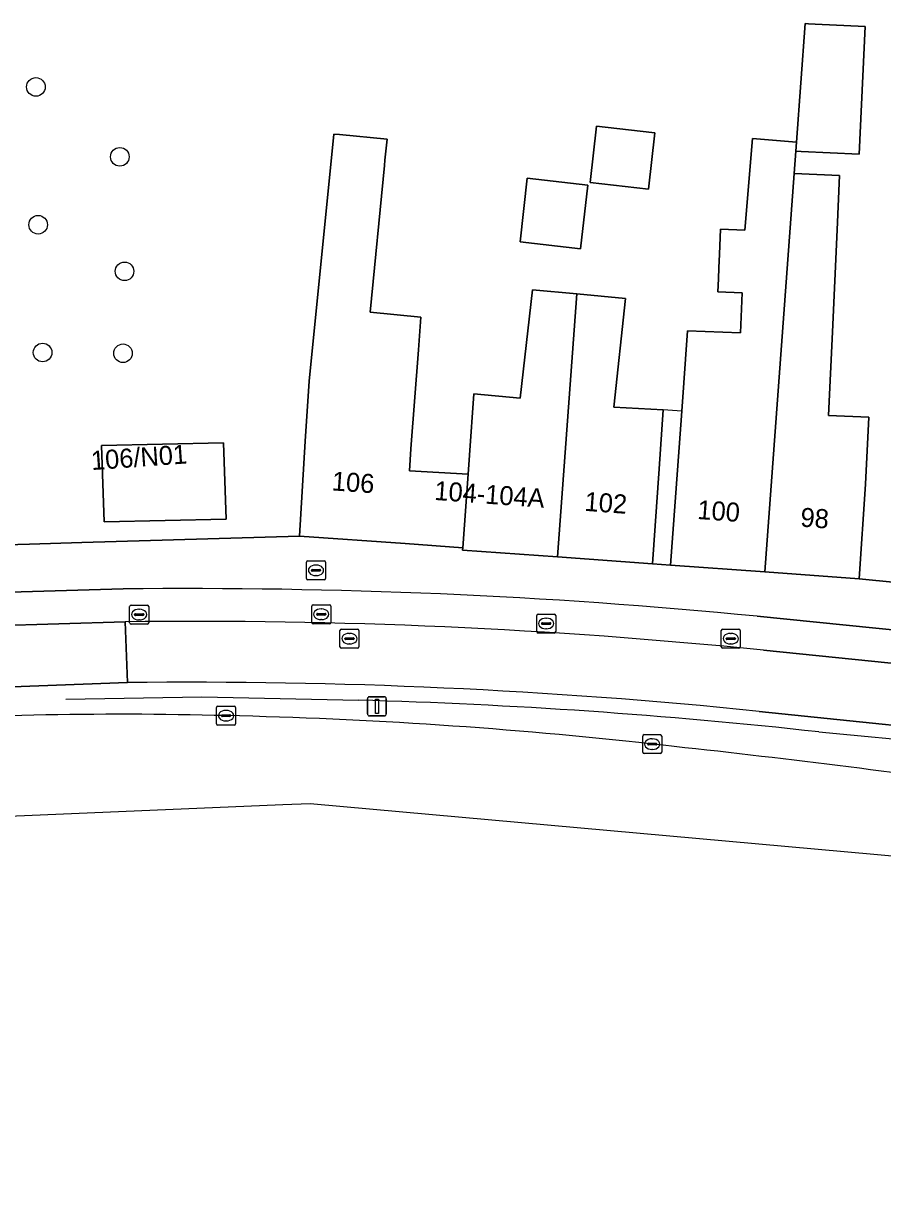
# Model space of a CAD drawing. Extents: x 160023 to 161302, y 384750 to 385707.
# Drawn here: x 161007.1 to 161052.2, y 384857 to 384919 of the extents above; entities that cross this region are included whole.
import ezdxf

# ---------------------------------------------------------------- set-up
doc = ezdxf.new("R2010")
doc.units = 0
for name, color, linetype in [('IMGEO_Berm_groen', 7, 'Continuous'), ('IMGEO_Boom', 7, 'Continuous'), ('IMGEO_Brandkraan', 7, 'Continuous'), ('IMGEO_Erf', 7, 'Continuous'), ('IMGEO_Hek', 7, 'Continuous'), ('IMGEO_Kolk', 7, 'Continuous'), ('IMGEO_Lichtmast', 7, 'Continuous'), ('IMGEO_Muur', 7, 'Continuous'), ('IMGEO_Pand', 7, 'Continuous'), ('IMGEO_Pand_nummerreeks', 7, 'Continuous'), ('IMGEO_Pand_overbouw', 7, 'Continuous'), ('IMGEO_Parkeervlak_open', 7, 'Continuous'), ('IMGEO_Rijbaan_lokaal_gesloten', 7, 'Continuous'), ('IMGEO_Rijbaan_regionaal_gesloten', 7, 'Continuous'), ('IMGEO_Rioolput', 7, 'Continuous'), ('IMGEO_Voetpad_open', 7, 'Continuous')]:
    doc.layers.add(name, color=color, linetype=linetype)

msp = doc.modelspace()

# ---------------------------------------------------------------- linework, layer by layer
at = {"layer": 'IMGEO_Berm_groen'}
for points in [[(161012.534, 384884.361), (161005.542, 384884.105)], [(161086.584, 384878.625), (161045.747, 384882.846)]]:
    msp.add_lwpolyline(points, dxfattribs=at)
for centre, radius, start, end in [((161015.721, 384589.407), 294.971, 84.15754, 90.61903), ((161012.133, 384670.132), 212.56, 88.49352, 93.94037), ((161012.206, 384631.927), 250.753, 83.60832, 88.73976), ((160980.995, 384326.944), 557.322, 82.01155, 83.91006)]:
    msp.add_arc(centre, radius, start, end, dxfattribs=at)
at = {"layer": 'IMGEO_Boom'}
for centre in [(161007.727, 384915.689), (161012.138, 384912.013), (161007.844, 384908.44), (161012.386, 384905.99), (161008.078, 384901.718), (161012.305, 384901.679)]:
    msp.add_circle(centre, 0.489, dxfattribs=at)
at = {"layer": 'IMGEO_Brandkraan'}
for p, q in [((161021.948, 384889.837), (161021.948, 384890.689)), ((161022.023, 384890.763), (161022.875, 384890.763)), ((161022.207, 384890.257), (161022.207, 384890.269)), ((161022.645, 384890.22), (161022.247, 384890.22)), ((161022.25, 384890.306), (161022.648, 384890.306)), ((161022.436, 384890.543), (161022.461, 384890.543)), ((161022.691, 384890.269), (161022.691, 384890.257)), ((161022.949, 384890.689), (161022.949, 384889.837)), ((161022.875, 384889.763), (161022.023, 384889.763)), ((161022.459, 384889.983), (161022.434, 384889.983))]:
    msp.add_line(p, q, dxfattribs=at)
for points in [[(161021.948, 384889.837), (161021.948, 384890.689)], [(161022.023, 384890.763), (161022.875, 384890.763)], [(161022.949, 384890.689), (161022.949, 384889.837)], [(161022.875, 384889.763), (161022.023, 384889.763)]]:
    msp.add_lwpolyline(points, dxfattribs=at)
for centre, radius, start, end in [((161022.025, 384890.687), 0.0765, 91.55205, 178.44795), ((161022.025, 384890.687), 0.0765, 91.55205, 178.44795), ((161022.247, 384890.266), 0.0403, 85.87752, 175.75265), ((161022.244, 384890.256), 0.0366, 178.93798, 274.71019), ((161022.648, 384890.263), 0.043, 264.86636, 352.45326), ((161022.652, 384890.268), 0.0386, 1.73085, 96.63898), ((161022.873, 384890.687), 0.0765, 1.55205, 88.44795), ((161022.873, 384890.687), 0.0765, 1.55205, 88.44795), ((161022.025, 384889.839), 0.0765, 181.55205, 268.44795), ((161022.025, 384889.839), 0.0765, 181.55205, 268.44795), ((161022.873, 384889.839), 0.0765, 271.55205, 358.44795), ((161022.873, 384889.839), 0.0765, 271.55205, 358.44795)]:
    msp.add_arc(centre, radius, start, end, dxfattribs=at)
for centre, major_axis, ratio, start_param, end_param in [((161022.435, 384890.263), (-0.387, 0.002), 0.722429, 4.712389, 7.853982), ((161022.46, 384890.263), (-0.39, 0.002), 0.717154, 1.570796, 4.712389)]:
    msp.add_ellipse(centre, major_axis=major_axis, ratio=ratio, start_param=start_param, end_param=end_param, dxfattribs=at)
at = {"layer": 'IMGEO_Erf'}
msp.add_lwpolyline([(161000, 384891.426), (161007.392, 384891.646), (161010.141, 384891.726), (161021.58, 384892.062), (161021.888, 384897.053), (161022.082, 384900.205), (161023.386, 384913.21), (161023.686, 384913.181), (161026.181, 384912.938), (161026.074, 384911.843), (161026.046, 384911.559), (161025.294, 384903.835), (161027.961, 384903.575), (161027.831, 384901.86), (161027.438, 384896.66), (161027.37, 384895.5), (161030.438, 384895.319), (161030.509, 384896.318), (161030.738, 384899.543), (161033.178, 384899.322), (161033.825, 384905.019), (161036.15, 384904.802), (161038.709, 384904.564), (161038.11, 384898.852), (161040.697, 384898.708), (161040.493, 384895.595), (161040.134, 384890.607), (161041.079, 384890.542), (161041.443, 384895.529), (161041.669, 384898.637), (161041.975, 384902.856), (161044.759, 384902.754), (161044.855, 384904.86), (161043.566, 384904.919), (161043.597, 384905.6), (161043.623, 384906.178), (161043.656, 384906.883), (161043.717, 384908.206), (161044.984, 384908.148), (161045.386, 384912.969), (161047.703, 384912.776), (161048.163, 384919.019), (161048.327, 384919.012), (161048.676, 384918.996), (161051.314, 384918.875), (161051.006, 384912.154), (161047.949, 384912.293), (161047.669, 384912.306), (161047.582, 384911.13), (161049.966, 384911.021), (161049.836, 384908.175), (161049.591, 384902.811), (161049.39, 384898.409), (161051.499, 384898.313), (161051.334, 384894.799), (161051, 384889.81), (161077.161, 384887.212)], dxfattribs=at)
for points in [[(161040.26, 384913.275), (161039.924, 384910.317), (161036.864, 384910.664), (161037.2, 384913.622), (161038.258, 384913.502)], [(161036.739, 384910.527), (161036.358, 384907.172), (161033.172, 384907.534), (161033.553, 384910.889)], [(161017.593, 384896.964), (161017.732, 384892.951), (161011.307, 384892.811), (161011.18, 384896.825)]]:
    msp.add_lwpolyline(points, close=True, dxfattribs=at)
at = {"layer": 'IMGEO_Hek'}
for points in [[(161009.305, 384883.483), (161016.45, 384883.616), (161024.681, 384883.431)], [(161048.879, 384881.764), (161061.462, 384880.58), (161100.335, 384876.62)]]:
    msp.add_lwpolyline(points, dxfattribs=at)
msp.add_arc((161016.725, 384591.484), 292.055, 83.67921, 88.43903, dxfattribs=at)
at = {"layer": 'IMGEO_Kolk'}
for p, q in [((161012.655, 384887.508), (161012.655, 384888.36)), ((161012.73, 384888.434), (161013.582, 384888.434)), ((161013.656, 384888.36), (161013.656, 384887.508)), ((161022.225, 384887.525), (161022.225, 384888.377)), ((161022.3, 384888.451), (161023.152, 384888.451)), ((161023.226, 384888.377), (161023.226, 384887.525)), ((161012.914, 384887.928), (161012.914, 384887.94)), ((161013.352, 384887.891), (161012.954, 384887.891)), ((161012.957, 384887.977), (161013.355, 384887.977)), ((161013.143, 384888.214), (161013.168, 384888.214)), ((161013.398, 384887.94), (161013.398, 384887.928)), ((161022.484, 384887.945), (161022.484, 384887.957)), ((161022.922, 384887.908), (161022.524, 384887.908)), ((161022.527, 384887.994), (161022.925, 384887.994)), ((161022.713, 384888.231), (161022.738, 384888.231)), ((161022.968, 384887.957), (161022.968, 384887.945)), ((161034.047, 384887.039), (161034.047, 384887.891)), ((161034.122, 384887.965), (161034.974, 384887.965)), ((161034.535, 384887.745), (161034.56, 384887.745)), ((161035.048, 384887.891), (161035.048, 384887.039)), ((161013.582, 384887.434), (161012.73, 384887.434)), ((161013.166, 384887.654), (161013.141, 384887.654)), ((161023.152, 384887.451), (161022.3, 384887.451)), ((161022.736, 384887.671), (161022.711, 384887.671)), ((161034.306, 384887.459), (161034.306, 384887.471)), ((161034.744, 384887.422), (161034.346, 384887.422)), ((161034.349, 384887.508), (161034.747, 384887.508)), ((161034.558, 384887.185), (161034.533, 384887.185)), ((161034.79, 384887.471), (161034.79, 384887.459)), ((161043.748, 384886.242), (161043.748, 384887.094)), ((161043.823, 384887.168), (161044.675, 384887.168)), ((161044.749, 384887.094), (161044.749, 384886.242)), ((161034.974, 384886.965), (161034.122, 384886.965)), ((161044.007, 384886.662), (161044.007, 384886.674)), ((161044.445, 384886.625), (161044.047, 384886.625)), ((161044.05, 384886.711), (161044.448, 384886.711)), ((161044.236, 384886.948), (161044.261, 384886.948)), ((161044.491, 384886.674), (161044.491, 384886.662)), ((161044.675, 384886.168), (161043.823, 384886.168)), ((161044.259, 384886.388), (161044.234, 384886.388)), ((161017.22, 384882.193), (161017.22, 384883.045)), ((161017.295, 384883.119), (161018.147, 384883.119)), ((161017.708, 384882.899), (161017.733, 384882.899)), ((161018.221, 384883.045), (161018.221, 384882.193)), ((161018.147, 384882.119), (161017.295, 384882.119)), ((161017.479, 384882.613), (161017.479, 384882.625)), ((161017.917, 384882.576), (161017.519, 384882.576)), ((161017.522, 384882.662), (161017.92, 384882.662)), ((161017.731, 384882.339), (161017.706, 384882.339)), ((161017.963, 384882.625), (161017.963, 384882.613)), ((161039.62, 384880.695), (161039.62, 384881.547)), ((161039.695, 384881.621), (161040.547, 384881.621)), ((161040.621, 384881.547), (161040.621, 384880.695)), ((161039.879, 384881.115), (161039.879, 384881.127)), ((161040.317, 384881.078), (161039.919, 384881.078)), ((161039.922, 384881.164), (161040.32, 384881.164)), ((161040.108, 384881.401), (161040.133, 384881.401)), ((161040.363, 384881.127), (161040.363, 384881.115)), ((161040.547, 384880.621), (161039.695, 384880.621)), ((161040.131, 384880.841), (161040.106, 384880.841))]:
    msp.add_line(p, q, dxfattribs=at)
for points in [[(161012.655, 384887.508), (161012.655, 384888.36)], [(161012.73, 384888.434), (161013.582, 384888.434)], [(161013.656, 384888.36), (161013.656, 384887.508)], [(161022.225, 384887.525), (161022.225, 384888.377)], [(161022.3, 384888.451), (161023.152, 384888.451)], [(161023.226, 384888.377), (161023.226, 384887.525)], [(161034.047, 384887.039), (161034.047, 384887.891)], [(161034.122, 384887.965), (161034.974, 384887.965)], [(161035.048, 384887.891), (161035.048, 384887.039)], [(161013.582, 384887.434), (161012.73, 384887.434)], [(161023.152, 384887.451), (161022.3, 384887.451)], [(161043.748, 384886.242), (161043.748, 384887.094)], [(161043.823, 384887.168), (161044.675, 384887.168)], [(161044.749, 384887.094), (161044.749, 384886.242)], [(161034.974, 384886.965), (161034.122, 384886.965)], [(161044.675, 384886.168), (161043.823, 384886.168)], [(161017.22, 384882.193), (161017.22, 384883.045)], [(161017.295, 384883.119), (161018.147, 384883.119)], [(161018.221, 384883.045), (161018.221, 384882.193)], [(161018.147, 384882.119), (161017.295, 384882.119)], [(161039.62, 384880.695), (161039.62, 384881.547)], [(161039.695, 384881.621), (161040.547, 384881.621)], [(161040.621, 384881.547), (161040.621, 384880.695)], [(161040.547, 384880.621), (161039.695, 384880.621)]]:
    msp.add_lwpolyline(points, dxfattribs=at)
for centre, radius, start, end in [((161012.732, 384888.358), 0.0765, 91.55205, 178.44795), ((161012.732, 384888.358), 0.0765, 91.55205, 178.44795), ((161013.58, 384888.358), 0.0765, 1.55205, 88.44795), ((161013.58, 384888.358), 0.0765, 1.55205, 88.44795), ((161022.302, 384888.375), 0.0765, 91.55205, 178.44795), ((161022.302, 384888.375), 0.0765, 91.55205, 178.44795), ((161023.15, 384888.375), 0.0765, 1.55205, 88.44795), ((161023.15, 384888.375), 0.0765, 1.55205, 88.44795), ((161012.954, 384887.937), 0.0403, 85.87752, 175.75265), ((161012.951, 384887.927), 0.0366, 178.93798, 274.71019), ((161013.355, 384887.934), 0.043, 264.86636, 352.45326), ((161013.359, 384887.939), 0.0386, 1.73085, 96.63898), ((161022.524, 384887.954), 0.0403, 85.87752, 175.75265), ((161022.521, 384887.944), 0.0366, 178.93798, 274.71019), ((161022.925, 384887.951), 0.043, 264.86636, 352.45326), ((161022.929, 384887.956), 0.0386, 1.73085, 96.63898), ((161034.124, 384887.889), 0.0765, 91.55205, 178.44795), ((161034.124, 384887.889), 0.0765, 91.55205, 178.44795), ((161034.972, 384887.889), 0.0765, 1.55205, 88.44795), ((161034.972, 384887.889), 0.0765, 1.55205, 88.44795), ((161012.732, 384887.51), 0.0765, 181.55205, 268.44795), ((161012.732, 384887.51), 0.0765, 181.55205, 268.44795), ((161013.58, 384887.51), 0.0765, 271.55205, 358.44795), ((161013.58, 384887.51), 0.0765, 271.55205, 358.44795), ((161022.302, 384887.527), 0.0765, 181.55205, 268.44795), ((161022.302, 384887.527), 0.0765, 181.55205, 268.44795), ((161023.15, 384887.527), 0.0765, 271.55205, 358.44795), ((161023.15, 384887.527), 0.0765, 271.55205, 358.44795), ((161034.346, 384887.468), 0.0403, 85.87752, 175.75265), ((161034.343, 384887.458), 0.0366, 178.93798, 274.71019), ((161034.747, 384887.465), 0.043, 264.86636, 352.45326), ((161034.751, 384887.47), 0.0386, 1.73085, 96.63898), ((161043.825, 384887.092), 0.0765, 91.55205, 178.44795), ((161043.825, 384887.092), 0.0765, 91.55205, 178.44795), ((161044.673, 384887.092), 0.0765, 1.55205, 88.44795), ((161044.673, 384887.092), 0.0765, 1.55205, 88.44795), ((161034.124, 384887.041), 0.0765, 181.55205, 268.44795), ((161034.124, 384887.041), 0.0765, 181.55205, 268.44795), ((161034.972, 384887.041), 0.0765, 271.55205, 358.44795), ((161034.972, 384887.041), 0.0765, 271.55205, 358.44795), ((161044.047, 384886.671), 0.0403, 85.87752, 175.75265), ((161044.044, 384886.661), 0.0366, 178.93798, 274.71019), ((161044.448, 384886.668), 0.043, 264.86636, 352.45326), ((161044.452, 384886.673), 0.0386, 1.73085, 96.63898), ((161043.825, 384886.244), 0.0765, 181.55205, 268.44795), ((161043.825, 384886.244), 0.0765, 181.55205, 268.44795), ((161044.673, 384886.244), 0.0765, 271.55205, 358.44795), ((161044.673, 384886.244), 0.0765, 271.55205, 358.44795), ((161017.297, 384883.043), 0.0765, 91.55205, 178.44795), ((161017.297, 384883.043), 0.0765, 91.55205, 178.44795), ((161018.145, 384883.043), 0.0765, 1.55205, 88.44795), ((161018.145, 384883.043), 0.0765, 1.55205, 88.44795), ((161017.297, 384882.195), 0.0765, 181.55205, 268.44795), ((161017.297, 384882.195), 0.0765, 181.55205, 268.44795), ((161017.519, 384882.622), 0.0403, 85.87752, 175.75265), ((161017.516, 384882.612), 0.0366, 178.93798, 274.71019), ((161017.92, 384882.619), 0.043, 264.86636, 352.45326), ((161017.924, 384882.624), 0.0386, 1.73085, 96.63898), ((161018.145, 384882.195), 0.0765, 271.55205, 358.44795), ((161018.145, 384882.195), 0.0765, 271.55205, 358.44795), ((161039.697, 384881.545), 0.0765, 91.55205, 178.44795), ((161039.697, 384881.545), 0.0765, 91.55205, 178.44795), ((161040.545, 384881.545), 0.0765, 1.55205, 88.44795), ((161040.545, 384881.545), 0.0765, 1.55205, 88.44795), ((161039.919, 384881.124), 0.0403, 85.87752, 175.75265), ((161039.916, 384881.114), 0.0366, 178.93798, 274.71019), ((161040.32, 384881.121), 0.043, 264.86636, 352.45326), ((161040.324, 384881.126), 0.0386, 1.73085, 96.63898), ((161039.697, 384880.697), 0.0765, 181.55205, 268.44795), ((161039.697, 384880.697), 0.0765, 181.55205, 268.44795), ((161040.545, 384880.697), 0.0765, 271.55205, 358.44795), ((161040.545, 384880.697), 0.0765, 271.55205, 358.44795)]:
    msp.add_arc(centre, radius, start, end, dxfattribs=at)
for centre, major_axis, ratio, start_param, end_param in [((161013.142, 384887.934), (-0.387, 0.002), 0.722429, 4.712389, 7.853982), ((161013.167, 384887.934), (-0.39, 0.002), 0.717154, 1.570796, 4.712389), ((161022.712, 384887.951), (-0.387, 0.002), 0.722429, 4.712389, 7.853982), ((161022.737, 384887.951), (-0.39, 0.002), 0.717154, 1.570796, 4.712389), ((161034.534, 384887.465), (-0.387, 0.002), 0.722429, 4.712389, 7.853982), ((161034.559, 384887.465), (-0.39, 0.002), 0.717154, 1.570796, 4.712389), ((161044.235, 384886.668), (-0.387, 0.002), 0.722429, 4.712389, 7.853982), ((161044.26, 384886.668), (-0.39, 0.002), 0.717154, 1.570796, 4.712389), ((161017.707, 384882.619), (-0.387, 0.002), 0.722429, 4.712389, 7.853982), ((161017.732, 384882.619), (-0.39, 0.002), 0.717154, 1.570796, 4.712389), ((161040.107, 384881.121), (-0.387, 0.002), 0.722429, 4.712389, 7.853982), ((161040.132, 384881.121), (-0.39, 0.002), 0.717154, 1.570796, 4.712389)]:
    msp.add_ellipse(centre, major_axis=major_axis, ratio=ratio, start_param=start_param, end_param=end_param, dxfattribs=at)
at = {"layer": 'IMGEO_Lichtmast'}
for p, q in [((161025.155, 384882.71), (161025.155, 384883.51)), ((161025.155, 384883.51), (161025.155, 384882.71)), ((161025.255, 384883.61), (161026.045, 384883.61)), ((161026.045, 384883.61), (161025.255, 384883.61)), ((161026.145, 384883.51), (161026.145, 384882.71)), ((161026.145, 384882.71), (161026.145, 384883.51)), ((161026.045, 384882.61), (161025.255, 384882.61)), ((161025.255, 384882.61), (161026.045, 384882.61))]:
    msp.add_line(p, q, dxfattribs=at)
msp.add_lwpolyline([(161025.575, 384883.485), (161025.725, 384883.485), (161025.725, 384882.735), (161025.575, 384882.735), (161025.575, 384883.485)], dxfattribs=at)
for centre, start, end in [((161025.255, 384883.51), 90, 180), ((161025.255, 384883.51), 90, 180), ((161026.045, 384883.51), 0, 90), ((161026.045, 384883.51), 360, 90), ((161025.255, 384882.71), 180, 270), ((161025.255, 384882.71), 180, 270), ((161026.045, 384882.71), 270, 0), ((161026.045, 384882.71), 270, 0)]:
    msp.add_arc(centre, 0.1, start, end, dxfattribs=at)
at = {"layer": 'IMGEO_Muur'}
msp.add_lwpolyline([(161007.392, 384891.646), (161010.141, 384891.726)], dxfattribs=at)
at = {"layer": 'IMGEO_Pand'}
for points in [[(161047.703, 384912.776), (161047.669, 384912.306), (161047.949, 384912.293), (161051.006, 384912.154), (161051.314, 384918.875), (161048.676, 384918.996), (161048.327, 384919.012), (161048.163, 384919.019)], [(161023.686, 384913.181), (161023.386, 384913.21), (161022.082, 384900.205), (161021.888, 384897.053), (161021.58, 384892.062), (161027.143, 384891.668), (161030.163, 384891.454), (161030.438, 384895.319), (161027.37, 384895.5), (161027.438, 384896.66), (161027.831, 384901.86), (161027.961, 384903.575), (161025.294, 384903.835), (161026.046, 384911.559), (161026.074, 384911.843), (161026.181, 384912.938)], [(161036.864, 384910.664), (161039.924, 384910.317), (161040.26, 384913.275), (161038.258, 384913.502), (161037.2, 384913.622)], [(161047.582, 384911.13), (161047.669, 384912.306), (161047.703, 384912.776), (161045.386, 384912.969), (161044.984, 384908.148), (161043.717, 384908.206), (161043.656, 384906.883), (161043.623, 384906.178), (161043.597, 384905.6), (161043.566, 384904.919), (161044.855, 384904.86), (161044.759, 384902.754), (161041.975, 384902.856), (161041.669, 384898.637), (161041.443, 384895.529), (161041.079, 384890.542), (161046.04, 384890.176)], [(161033.172, 384907.534), (161036.358, 384907.172), (161036.739, 384910.527), (161033.553, 384910.889)], [(161047.582, 384911.13), (161046.04, 384890.176), (161051, 384889.81), (161051.334, 384894.799), (161051.499, 384898.313), (161049.39, 384898.409), (161049.591, 384902.811), (161049.836, 384908.175), (161049.966, 384911.021)], [(161036.15, 384904.802), (161033.825, 384905.019), (161033.178, 384899.322), (161030.738, 384899.543), (161030.509, 384896.318), (161030.438, 384895.319), (161030.163, 384891.454), (161030.154, 384891.33), (161035.145, 384890.968)], [(161040.134, 384890.607), (161040.493, 384895.595), (161040.697, 384898.708), (161038.11, 384898.852), (161038.709, 384904.564), (161036.15, 384904.802), (161035.145, 384890.968)], [(161017.732, 384892.951), (161017.593, 384896.964), (161011.18, 384896.825), (161011.307, 384892.811)]]:
    msp.add_lwpolyline(points, close=True, dxfattribs=at)
at = {"layer": 'IMGEO_Pand_overbouw'}
msp.add_lwpolyline([(161041.079, 384890.542), (161041.443, 384895.529), (161041.669, 384898.637), (161040.697, 384898.708), (161040.493, 384895.595), (161040.134, 384890.607)], close=True, dxfattribs=at)
at = {"layer": 'IMGEO_Parkeervlak_open'}
for points in [[(161012.32, 384889.282), (161005.735, 384889.095)], [(161073.523, 384885.027), (161045.633, 384887.846)], [(161005.431, 384887.338), (161012.42, 384887.552)], [(161045.969, 384886.059), (161076.252, 384882.976)]]:
    msp.add_lwpolyline(points, dxfattribs=at)
for centre, radius, start, end in [((161015.815, 384583.239), 306.063, 84.40913, 90.6543), ((161016.144, 384593.555), 294.021, 84.17804, 90.72576)]:
    msp.add_arc(centre, radius, start, end, dxfattribs=at)
at = {"layer": 'IMGEO_Rijbaan_lokaal_gesloten'}
msp.add_lwpolyline([(161012.42, 384887.552), (161005.431, 384887.338), (161005.542, 384884.105), (161012.534, 384884.361)], close=True, dxfattribs=at)
for points in [[(161012.42, 384887.552), (161012.534, 384884.361)], [(161079.856, 384882.572), (161076.252, 384882.976), (161045.969, 384886.059)], [(161045.747, 384882.846), (161086.584, 384878.625)]]:
    msp.add_lwpolyline(points, dxfattribs=at)
for centre, radius, start, end in [((161016.144, 384593.555), 294.021, 84.17804, 90.72576), ((161015.721, 384589.407), 294.971, 84.15754, 90.61903)]:
    msp.add_arc(centre, radius, start, end, dxfattribs=at)
at = {"layer": 'IMGEO_Rijbaan_regionaal_gesloten'}
msp.add_lwpolyline([(160874.71, 384856.965), (160909.879, 384864.4), (160971.848, 384874.449), (160983.645, 384876.362), (161020.709, 384877.941), (161022.134, 384878.002), (161117.456, 384869.429), (161167.157, 384868.815), (161254.166, 384874.428), (161254.018, 384875.783), (161229.371, 384874.422), (161204.396, 384873.069), (161180.234, 384871.73), (161160.552, 384870.706), (161156.825, 384870.511)], dxfattribs=at)
for centre, radius, start, end in [((161012.133, 384670.132), 212.56, 88.49352, 93.94037), ((161012.206, 384631.927), 250.753, 83.60832, 88.73976), ((160980.995, 384326.944), 557.322, 82.01155, 83.91006)]:
    msp.add_arc(centre, radius, start, end, dxfattribs=at)
at = {"layer": 'IMGEO_Rioolput'}
for p, q in [((161023.705, 384886.242), (161023.705, 384887.094)), ((161023.78, 384887.168), (161024.632, 384887.168)), ((161024.706, 384887.094), (161024.706, 384886.242)), ((161023.964, 384886.662), (161023.964, 384886.674)), ((161024.402, 384886.625), (161024.004, 384886.625)), ((161024.007, 384886.711), (161024.405, 384886.711)), ((161024.193, 384886.948), (161024.218, 384886.948)), ((161024.448, 384886.674), (161024.448, 384886.662)), ((161024.632, 384886.168), (161023.78, 384886.168)), ((161024.216, 384886.388), (161024.191, 384886.388))]:
    msp.add_line(p, q, dxfattribs=at)
for points in [[(161023.705, 384886.242), (161023.705, 384887.094)], [(161023.78, 384887.168), (161024.632, 384887.168)], [(161024.706, 384887.094), (161024.706, 384886.242)], [(161024.632, 384886.168), (161023.78, 384886.168)]]:
    msp.add_lwpolyline(points, dxfattribs=at)
for centre, radius, start, end in [((161023.782, 384887.092), 0.0765, 91.55205, 178.44795), ((161023.782, 384887.092), 0.0765, 91.55205, 178.44795), ((161024.63, 384887.092), 0.0765, 1.55205, 88.44795), ((161024.63, 384887.092), 0.0765, 1.55205, 88.44795), ((161024.004, 384886.671), 0.0403, 85.87752, 175.75265), ((161024.001, 384886.661), 0.0366, 178.93798, 274.71019), ((161024.405, 384886.668), 0.043, 264.86636, 352.45326), ((161024.409, 384886.673), 0.0386, 1.73085, 96.63898), ((161023.782, 384886.244), 0.0765, 181.55205, 268.44795), ((161023.782, 384886.244), 0.0765, 181.55205, 268.44795), ((161024.63, 384886.244), 0.0765, 271.55205, 358.44795), ((161024.63, 384886.244), 0.0765, 271.55205, 358.44795)]:
    msp.add_arc(centre, radius, start, end, dxfattribs=at)
for centre, major_axis, ratio, start_param, end_param in [((161024.192, 384886.668), (-0.387, 0.002), 0.722429, 4.712389, 7.853982), ((161024.217, 384886.668), (-0.39, 0.002), 0.717154, 1.570796, 4.712389)]:
    msp.add_ellipse(centre, major_axis=major_axis, ratio=ratio, start_param=start_param, end_param=end_param, dxfattribs=at)
at = {"layer": 'IMGEO_Voetpad_open'}
for points in [[(161051, 384889.81), (161046.04, 384890.176), (161041.079, 384890.542), (161040.134, 384890.607), (161035.145, 384890.968), (161030.154, 384891.33), (161030.163, 384891.454), (161027.143, 384891.668), (161021.58, 384892.062), (161010.141, 384891.726), (161007.392, 384891.646), (161000, 384891.426), (160990.695, 384890.948), (160983.583, 384890.032), (160977.824, 384889.29), (160973.299, 384888.707), (160966.129, 384887.307), (160966.568, 384884.492), (160970.348, 384885.082)], [(161154.204, 384884.25), (161134.279, 384883.429), (161131.349, 384883.254), (161122.684, 384883.1), (161110.751, 384883.202), (161110.794, 384883.596), (161104.268, 384884.311), (161100.99, 384884.658), (161095.66, 384885.242), (161090.332, 384885.825), (161089.859, 384885.864), (161089.386, 384885.902), (161084.684, 384886.417), (161079.697, 384886.964), (161079.529, 384886.98), (161077.161, 384887.212), (161051, 384889.81)], [(161005.735, 384889.095), (161012.32, 384889.282)], [(161045.633, 384887.846), (161073.523, 384885.027)]]:
    msp.add_lwpolyline(points, dxfattribs=at)
msp.add_arc((161015.815, 384583.239), 306.063, 84.40913, 90.6543, dxfattribs=at)

# ---------------------------------------------------------------- texts
at = {"layer": 'IMGEO_Pand_nummerreeks'}
for s, rotation, p in [('106/N01', 4.01418, (161010.658, 384895.533)), ('106', 355.94919, (161023.256, 384894.47)), ('104-104A', 355.85179, (161028.644, 384893.967)), ('102', 355.85645, (161036.536, 384893.394)), ('100', 355.78303, (161042.466, 384892.966)), ('98', 355.78303, (161047.884, 384892.567))]:
    msp.add_text(s, height=1, rotation=rotation, dxfattribs=at).set_placement(p)

doc.saveas('drawing.dxf')
